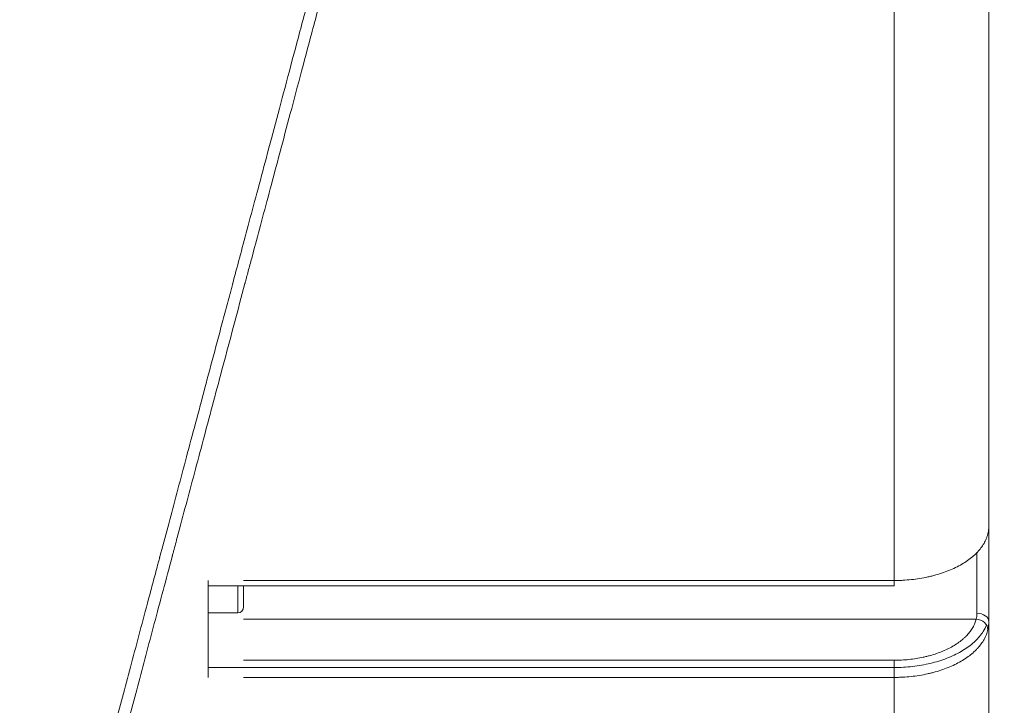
# Model space of a CAD drawing. Header units: millimetres. Extents: x 25069 to 61396, y 8621 to 21558.
# Tile 612 of 656: x 59458 to 59541, y 14339 to 14397. Entities that reach past the tile are written whole.
import ezdxf

# ---------------------------------------------------------------- set-up
doc = ezdxf.new("R2010")
doc.units = ezdxf.units.MM
doc.layers.add('10', color=7, linetype='Continuous')
doc.layers.add('dim', color=84, linetype='Continuous', lineweight=9)
doc.dimstyles.get("Standard").update_dxf_attribs({"dimtxt": 15, "dimasz": 5, "dimexe": 8, "dimexo": 5, "dimgap": 3, "dimtad": 0, "dimzin": 0, "dimdsep": 46, "dimtxsty": 'Standard', "dimblk": 'CLOSEDBLANK', "dimcen": 2, "dimclrd": 4, "dimclre": 3, "dimadec": 0, "dimazin": 0, "dimtfac": 1, "dimtofl": 0, "dimtmove": 0, "dimatfit": 3, "dimldrblk": 'CLOSEDBLANK', "dimfxl": 0, "dimtolj": 1, "dimtzin": 0, "dimarcsym": 0})

# ---------------------------------------------------------------- blocks, each defined once
blk = doc.blocks.new('_ClosedBlank')
at = {"color": 0, "linetype": 'ByBlock', "lineweight": -2}
for p, q in [((-1, 0.1667), (0, 0)), ((-1, 0.1667), (-1, -0.1667)), ((0, 0), (-1, -0.1667))]:
    blk.add_line(p, q, dxfattribs=at)
blk = doc.blocks.new('*D28')
at = {"layer": 'Defpoints', "color": 0, "lineweight": 18}
for p in [(59407.593, 14425.372), (59191.593, 14238.393), (59407.593, 14101.238)]:
    blk.add_point(p, dxfattribs=at)
at = {"layer": 'dim', "color": 3, "lineweight": -2}
for p, q in [((59407.593, 14405.372), (59407.593, 14081.238)), ((59191.593, 14218.393), (59191.593, 14081.238))]:
    blk.add_line(p, q, dxfattribs=at)
at = {"layer": 'dim', "color": 4, "lineweight": -3}
for p, q in [((59201.593, 14101.238), (59397.593, 14101.238)), ((59407.593, 14101.238), (59417.593, 14101.238))]:
    blk.add_line(p, q, dxfattribs=at)
at = {"layer": 'dim', "color": 4, "lineweight": -3, "xscale": 10, "yscale": 10, "zscale": 10, "rotation": 180}
blk.add_blockref('_ClosedBlank', (59191.593, 14101.238), dxfattribs=at)
at = {"layer": 'dim', "color": 4, "lineweight": -3, "xscale": 10, "yscale": 10, "zscale": 10}
blk.add_blockref('_ClosedBlank', (59407.593, 14101.238), dxfattribs=at)
at = {"layer": 'dim', "color": 0, "lineweight": 18, "insert": (59664.26, 14101.238), "char_height": 100, "attachment_point": 5}
blk.add_mtext('\\A1;216.00', dxfattribs=at)

msp = doc.modelspace()

# ---------------------------------------------------------------- linework, layer by layer
at = {"layer": '10', "color": 7, "linetype": 'Continuous', "lineweight": 20}
for p, q in [((59531.993, 14349.855), (59531.993, 14399.872)), ((59539.993, 14399.872), (59539.993, 14354.363)), ((59539.993, 14399.872), (59539.993, 14354.356)), ((59539.993, 14354.363), (59539.993, 14346.385)), ((59538.993, 14352.255), (59538.993, 14347.082)), ((59473.993, 14341.661), (59473.993, 14349.855)), ((59476.994, 14349.855), (59531.993, 14349.855)), ((59531.993, 14349.855), (59531.993, 14349.395)), ((59473.993, 14349.395), (59531.993, 14349.395)), ((59476.493, 14349.395), (59476.493, 14347.122)), ((59476.993, 14347.622), (59476.993, 14349.395)), ((59473.993, 14347.122), (59476.493, 14347.122)), ((59538.93, 14346.595), (59476.994, 14346.595)), ((59539.993, 14346.385), (59539.993, 14321.007)), ((59476.994, 14343.11), (59531.993, 14343.11)), ((59531.993, 14341.661), (59531.993, 14343.11)), ((59531.993, 14342.498), (59473.993, 14342.498)), ((59531.993, 14341.661), (59476.994, 14341.661)), ((59531.993, 14317.823), (59531.993, 14341.661))]:
    msp.add_line(p, q, dxfattribs=at)
msp.add_arc((59476.493, 14347.622), 0.5, 270, 0, dxfattribs=at)
for centre, major_axis, ratio, start_param, end_param in [((59538.993, 14346.385), (1, 0), 0.697452, 0, 1.570796), ((59538.93, 14345.776), (0.973, -0.229), 0.811791, 0.178742, 1.759555)]:
    msp.add_ellipse(centre, major_axis=major_axis, ratio=ratio, start_param=start_param, end_param=end_param, dxfattribs=at)
for points, knots in [([(59460.838, 14317.823), (59461.074, 14318.708), (59461.327, 14319.656), (59461.868, 14321.684), (59462.157, 14322.764), (59462.771, 14325.057), (59463.095, 14326.27), (59463.78, 14328.833), (59464.14, 14330.183), (59464.897, 14333.02), (59465.293, 14334.507), (59466.121, 14337.618), (59466.553, 14339.242), (59467.452, 14342.626), (59467.92, 14344.385), (59468.648, 14347.124), (59468.896, 14348.054), (59469.273, 14349.472), (59469.464, 14350.188), (59469.689, 14351.033), (59469.802, 14351.458), (59469.859, 14351.672), (59469.887, 14351.778), (59469.902, 14351.832), (59469.909, 14351.859), (59469.912, 14351.872), (59469.914, 14351.879), (59469.915, 14351.882), (59469.915, 14351.884), (59469.916, 14351.884), (59469.916, 14351.885), (59469.916, 14351.885), (59470.342, 14353.486), (59470.79, 14355.165), (59471.729, 14358.684), (59472.22, 14360.525), (59472.989, 14363.409), (59473.512, 14365.373), (59474.33, 14368.44), (59474.896, 14370.567), (59475.329, 14372.192), (59475.547, 14373.012), (59475.806, 14373.982), (59475.936, 14374.47), (59476.001, 14374.715), (59476.033, 14374.837), (59476.05, 14374.899), (59476.058, 14374.93), (59476.062, 14374.945), (59476.064, 14374.953), (59476.065, 14374.956), (59476.066, 14374.958), (59476.066, 14374.959), (59476.066, 14374.96), (59476.066, 14374.96), (59476.066, 14374.96), (59476.066, 14374.96), (59476.247, 14375.639), (59476.44, 14376.362), (59476.85, 14377.897), (59477.067, 14378.708), (59477.524, 14380.422), (59477.765, 14381.323), (59478.27, 14383.217), (59478.535, 14384.209), (59479.088, 14386.285), (59479.376, 14387.368), (59479.977, 14389.626), (59480.29, 14390.8), (59480.939, 14393.239), (59481.275, 14394.503), (59481.972, 14397.122), (59482.332, 14398.475), (59482.704, 14399.872)], [0, 0, 0, 0, 0.0625, 0.0625, 0.125, 0.125, 0.1875, 0.1875, 0.25, 0.25, 0.3125, 0.3125, 0.375, 0.375, 0.4375, 0.4375, 0.46875, 0.46875, 0.484375, 0.492188, 0.496094, 0.498047, 0.499023, 0.499512, 0.499756, 0.499878, 0.499939, 0.499969, 0.499985, 0.499992, 0.499992, 0.5, 0.5, 0.5625, 0.5625, 0.625, 0.625, 0.65625, 0.6875, 0.71875, 0.71875, 0.734375, 0.742188, 0.746094, 0.748047, 0.749023, 0.749512, 0.749756, 0.749878, 0.749939, 0.749969, 0.749985, 0.749992, 0.749996, 0.749998, 0.749998, 0.75, 0.75, 0.78125, 0.78125, 0.8125, 0.8125, 0.84375, 0.84375, 0.875, 0.875, 0.90625, 0.90625, 0.9375, 0.9375, 0.96875, 0.96875, 1, 1, 1, 1]), ([(59483.74, 14399.872), (59483.367, 14398.475), (59483.007, 14397.122), (59482.311, 14394.504), (59481.974, 14393.24), (59481.325, 14390.801), (59481.013, 14389.627), (59480.412, 14387.369), (59480.123, 14386.286), (59479.57, 14384.21), (59479.306, 14383.218), (59478.8, 14381.324), (59478.56, 14380.423), (59478.102, 14378.709), (59477.885, 14377.897), (59477.578, 14376.746), (59477.478, 14376.374), (59477.334, 14375.831), (59477.262, 14375.564), (59477.181, 14375.26), (59477.141, 14375.109), (59477.121, 14375.035), (59477.111, 14374.997), (59477.106, 14374.979), (59477.104, 14374.97), (59477.103, 14374.965), (59477.102, 14374.963), (59477.102, 14374.961), (59477.102, 14374.961), (59477.102, 14374.961), (59477.102, 14374.96), (59477.102, 14374.96), (59477.102, 14374.96), (59476.802, 14373.837), (59476.215, 14371.631), (59475.365, 14368.441), (59474.548, 14365.374), (59474.025, 14363.411), (59473.256, 14360.527), (59472.765, 14358.686), (59472.061, 14356.046), (59471.831, 14355.186), (59471.495, 14353.926), (59471.329, 14353.303), (59471.139, 14352.59), (59471.045, 14352.237), (59470.998, 14352.061), (59470.975, 14351.973), (59470.963, 14351.929), (59470.957, 14351.907), (59470.954, 14351.896), (59470.953, 14351.891), (59470.952, 14351.888), (59470.952, 14351.887), (59470.951, 14351.886), (59470.951, 14351.886), (59470.951, 14351.886), (59470.43, 14349.929), (59469.926, 14348.037), (59468.955, 14344.386), (59468.488, 14342.626), (59467.588, 14339.242), (59467.156, 14337.618), (59466.328, 14334.507), (59465.932, 14333.02), (59465.176, 14330.184), (59464.815, 14328.834), (59464.131, 14326.27), (59463.806, 14325.057), (59463.193, 14322.764), (59462.904, 14321.684), (59462.362, 14319.657), (59462.109, 14318.708), (59461.874, 14317.823)], [0, 0, 0, 0, 0.03125, 0.03125, 0.0625, 0.0625, 0.09375, 0.09375, 0.125, 0.125, 0.15625, 0.15625, 0.1875, 0.1875, 0.21875, 0.21875, 0.234375, 0.234375, 0.242188, 0.246094, 0.248047, 0.249023, 0.249512, 0.249756, 0.249878, 0.249939, 0.249969, 0.249985, 0.249992, 0.249996, 0.249998, 0.249998, 0.25, 0.25, 0.28125, 0.3125, 0.34375, 0.375, 0.375, 0.4375, 0.4375, 0.46875, 0.46875, 0.484375, 0.492188, 0.496094, 0.498047, 0.499023, 0.499512, 0.499756, 0.499878, 0.499939, 0.499969, 0.499985, 0.499992, 0.499992, 0.5, 0.5, 0.5625, 0.5625, 0.625, 0.625, 0.6875, 0.6875, 0.75, 0.75, 0.8125, 0.8125, 0.875, 0.875, 0.9375, 0.9375, 1, 1, 1, 1]), ([(59531.993, 14349.855), (59532.116, 14349.855), (59532.239, 14349.856), (59532.423, 14349.861), (59532.484, 14349.863), (59532.606, 14349.868), (59532.667, 14349.871), (59532.971, 14349.887), (59533.452, 14349.925), (59533.924, 14349.987), (59534.39, 14350.062), (59534.621, 14350.105), (59534.906, 14350.168), (59534.963, 14350.18), (59535.077, 14350.207), (59535.133, 14350.221), (59535.302, 14350.262), (59535.412, 14350.292), (59535.74, 14350.383), (59536.165, 14350.516), (59536.566, 14350.671), (59536.956, 14350.836), (59537.145, 14350.923), (59537.511, 14351.11), (59537.685, 14351.207), (59538.015, 14351.41), (59538.329, 14351.62), (59538.608, 14351.846), (59538.804, 14352.021), (59538.867, 14352.081), (59538.959, 14352.171), (59538.989, 14352.202), (59539.047, 14352.263), (59539.076, 14352.294), (59539.216, 14352.449), (59539.317, 14352.575), (59539.499, 14352.83), (59539.58, 14352.96), (59539.72, 14353.224), (59539.78, 14353.358), (59539.841, 14353.529), (59539.853, 14353.563), (59539.875, 14353.631), (59539.885, 14353.666), (59539.914, 14353.769), (59539.93, 14353.838), (59539.944, 14353.908)], [0, 0, 0, 0, 0.03125, 0.03125, 0.046875, 0.046875, 0.0625, 0.0625, 0.125, 0.1875, 0.1875, 0.25, 0.25, 0.265625, 0.265625, 0.28125, 0.28125, 0.3125, 0.3125, 0.375, 0.4375, 0.4375, 0.5, 0.5, 0.5625, 0.5625, 0.625, 0.6875, 0.6875, 0.71875, 0.71875, 0.734375, 0.734375, 0.75, 0.75, 0.8125, 0.8125, 0.875, 0.875, 0.9375, 0.9375, 0.953125, 0.953125, 0.96875, 0.96875, 1, 1, 1, 1]), ([(59539.944, 14353.908), (59539.96, 14353.992), (59539.973, 14354.072), (59539.989, 14354.224), (59539.993, 14354.296), (59539.993, 14354.363)], [0, 0, 0, 0, 0.5, 0.5, 1, 1, 1, 1]), ([(59538.93, 14346.595), (59538.951, 14346.667), (59538.967, 14346.743), (59538.988, 14346.906), (59538.993, 14346.992), (59538.993, 14347.082)], [0, 0, 0, 0, 0.5, 0.5, 1, 1, 1, 1]), ([(59531.993, 14343.11), (59532.099, 14343.11), (59532.205, 14343.111), (59532.416, 14343.117), (59532.522, 14343.121), (59532.836, 14343.137), (59533.25, 14343.17), (59533.657, 14343.223), (59534.059, 14343.287), (59534.259, 14343.324), (59534.555, 14343.388), (59534.653, 14343.411), (59534.847, 14343.459), (59534.942, 14343.484), (59535.225, 14343.562), (59535.593, 14343.676), (59535.941, 14343.809), (59536.279, 14343.95), (59536.443, 14344.025), (59536.762, 14344.185), (59536.913, 14344.269), (59537.202, 14344.443), (59537.476, 14344.623), (59537.721, 14344.817), (59537.894, 14344.968), (59537.949, 14345.019), (59538.057, 14345.123), (59538.11, 14345.176), (59538.259, 14345.336), (59538.35, 14345.444), (59538.513, 14345.665), (59538.659, 14345.889), (59538.771, 14346.12), (59538.841, 14346.297), (59538.862, 14346.356), (59538.9, 14346.475), (59538.916, 14346.535), (59538.93, 14346.595)], [0, 0, 0, 0, 0.03125, 0.03125, 0.0625, 0.0625, 0.125, 0.1875, 0.1875, 0.25, 0.25, 0.28125, 0.28125, 0.3125, 0.3125, 0.375, 0.4375, 0.4375, 0.5, 0.5, 0.5625, 0.5625, 0.625, 0.6875, 0.6875, 0.71875, 0.71875, 0.75, 0.75, 0.8125, 0.8125, 0.875, 0.9375, 0.9375, 0.96875, 0.96875, 1, 1, 1, 1]), ([(59539.993, 14346.385), (59539.993, 14346.258), (59539.987, 14346.136), (59539.963, 14345.904), (59539.945, 14345.795), (59539.921, 14345.691)], [0, 0, 0, 0, 0.5, 0.5, 1, 1, 1, 1]), ([(59539.803, 14346.097), (59539.731, 14345.911), (59539.638, 14345.727), (59539.348, 14345.261), (59539.124, 14344.99), (59538.723, 14344.604), (59538.578, 14344.48), (59538.265, 14344.237), (59538.097, 14344.119), (59537.568, 14343.784), (59537.182, 14343.583), (59536.342, 14343.225), (59535.885, 14343.068), (59534.941, 14342.811), (59534.45, 14342.71), (59533.684, 14342.599), (59533.424, 14342.57), (59532.905, 14342.526), (59532.515, 14342.504), (59532.124, 14342.498), (59531.993, 14342.498)], [0, 0, 0, 0, 0.091891, 0.091891, 0.237186, 0.237186, 0.309833, 0.309833, 0.38248, 0.38248, 0.527774, 0.527774, 0.673068, 0.673068, 0.818362, 0.818362, 0.891009, 0.891009, 0.963657, 1, 1, 1, 1]), ([(59539.921, 14345.691), (59539.905, 14345.622), (59539.886, 14345.552), (59539.843, 14345.414), (59539.819, 14345.346), (59539.739, 14345.142), (59539.612, 14344.874), (59539.444, 14344.615), (59539.257, 14344.359), (59539.154, 14344.234), (59539.011, 14344.08), (59538.982, 14344.049), (59538.923, 14343.988), (59538.832, 14343.897), (59538.736, 14343.809), (59538.538, 14343.635), (59538.258, 14343.41), (59537.945, 14343.201), (59537.615, 14343), (59537.442, 14342.904), (59537.078, 14342.719), (59536.891, 14342.632), (59536.504, 14342.468), (59536.106, 14342.316), (59535.686, 14342.184), (59535.363, 14342.093), (59535.199, 14342.05), (59535.032, 14342.01), (59534.92, 14341.983), (59534.864, 14341.971), (59534.582, 14341.909), (59534.354, 14341.866), (59533.894, 14341.792), (59533.429, 14341.73), (59532.956, 14341.693), (59532.597, 14341.674), (59532.477, 14341.669), (59532.235, 14341.663), (59532.114, 14341.661), (59531.993, 14341.661)], [0, 0, 0, 0, 0.03125, 0.03125, 0.0625, 0.0625, 0.125, 0.1875, 0.1875, 0.25, 0.25, 0.265625, 0.265625, 0.28125, 0.3125, 0.3125, 0.375, 0.4375, 0.4375, 0.5, 0.5, 0.5625, 0.5625, 0.625, 0.6875, 0.6875, 0.71875, 0.734375, 0.734375, 0.75, 0.75, 0.8125, 0.8125, 0.875, 0.9375, 0.9375, 0.96875, 0.96875, 1, 1, 1, 1])]:
    msp.add_open_spline(points, degree=3, knots=knots, dxfattribs=at)

# ---------------------------------------------------------------- dimensions: what is measured, and where the dimension line sits
at = {"layer": 'dim', "lineweight": 18}
dim = msp.add_linear_dim(base=(59407.593, 14101.238), p1=(59191.593, 14238.393), p2=(59407.593, 14425.372), dimstyle='Standard', override={"dimscale": 2, "dimtxt": 50, "dimexe": 10, "dimexo": 10, "dimgap": 15, "dimlwd": 65533}, dxfattribs=at)
dim.commit()
dim.dimension.update_dxf_attribs({"geometry": '*D28', "text_midpoint": (59664.26, 14101.238), "dimtype": 160})

doc.saveas('drawing.dxf')
